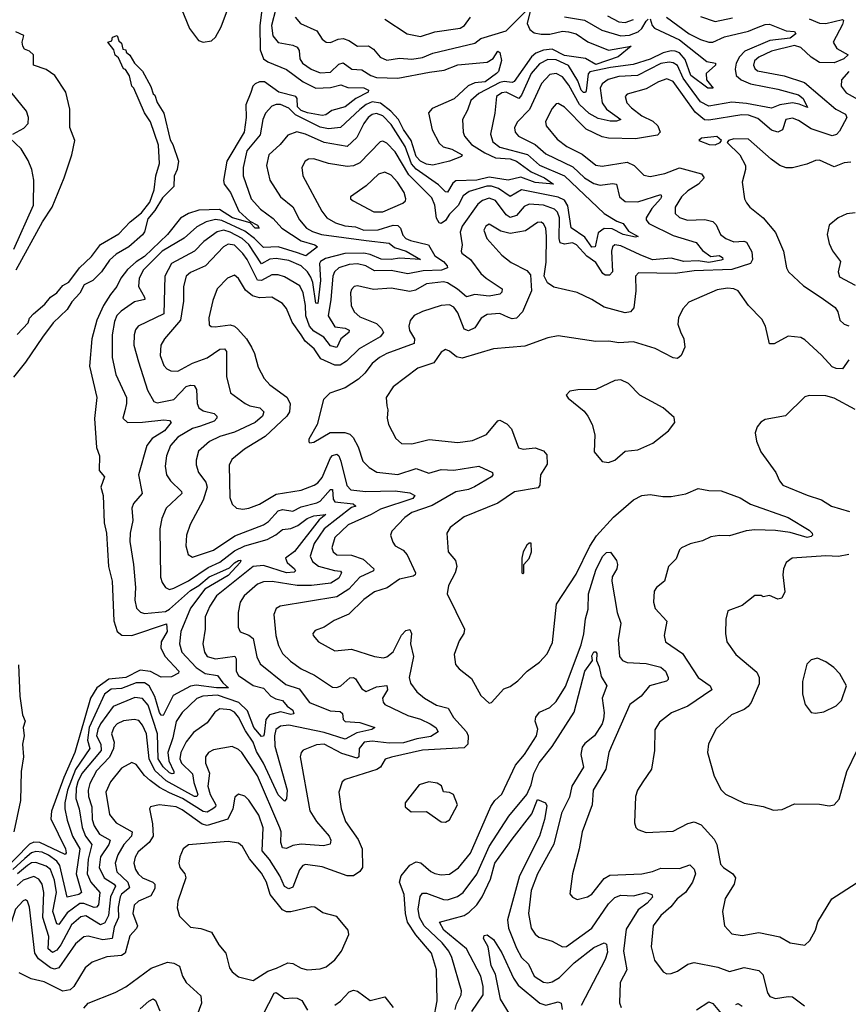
# Model space of a CAD drawing. Extents: x 1268547 to 1425625, y 515768 to 616754.
# Tile 358 of 507: x 1374208 to 1378173, y 567200 to 571912. Entities that reach past the tile are written whole.
import ezdxf

# ---------------------------------------------------------------- set-up
doc = ezdxf.new("R2010")
doc.units = 0

msp = doc.modelspace()

# ---------------------------------------------------------------- linework, layer by layer
at = {"layer": '0CON10XD'}
for points in [[(1374968.6, 571995), (1375021, 571871), (1375063.2, 571813.2), (1375085, 571805.4), (1375125, 571811.8), (1375145, 571828.5), (1375171.9, 571878.1), (1375236.6, 572055)], [(1375374.8, 572025), (1375357.3, 571885), (1375359, 571769), (1375375, 571724.8), (1375395, 571710.7), (1375483.9, 571673.9), (1375565, 571615.5), (1375625, 571584), (1375695, 571588), (1375745, 571601.3), (1375778.1, 571588.1), (1375855, 571586.2), (1375876.5, 571575), (1375875.5, 571565), (1375815.6, 571535), (1375765, 571495.8), (1375702.2, 571477.7), (1375672.4, 571457.6), (1375655.7, 571454.3), (1375585, 571466.2), (1375555, 571477.4), (1375537.2, 571495), (1375535.8, 571535), (1375529.4, 571545), (1375447.2, 571565), (1375379.5, 571615), (1375355, 571615.5), (1375334, 571606), (1375324, 571595), (1375313.5, 571563.5), (1375290, 571505), (1375291.2, 571445), (1375282.1, 571375), (1375198.6, 571235), (1375182.6, 571142.6), (1375186.2, 571125), (1375216.7, 571085), (1375256.7, 570996.7), (1375308.6, 570948.6), (1375345, 570928.8), (1375353.8, 570915), (1375335, 570914.8), (1375310, 570940), (1375226.8, 570965), (1375163.3, 571003.3), (1375065, 571001), (1375015, 570985.7), (1374977.5, 570962.5), (1374915.6, 570885), (1374805, 570779.7), (1374765, 570753.8), (1374723.8, 570716.2), (1374692.1, 570675), (1374672.8, 570635), (1374642.3, 570597.7), (1374608.8, 570545), (1374577.1, 570475), (1374553.7, 570385), (1374542.2, 570255), (1374577.1, 570105), (1374566.1, 570003.9), (1374574.6, 569865), (1374589.1, 569825), (1374587.5, 569755), (1374614.2, 569725), (1374596.5, 569675), (1374607.7, 569635), (1374611.6, 569505), (1374623.2, 569455), (1374632.7, 569295), (1374650, 569225), (1374658.6, 569035), (1374674.7, 568985), (1374696.4, 568966.4), (1374745, 568965.2), (1374910.8, 569020.8), (1374914.1, 568985), (1374884.3, 568935), (1374883.8, 568905), (1374904.2, 568864.2), (1374968.8, 568795), (1374967.5, 568785), (1374935, 568767.1), (1374885, 568766.1), (1374833.6, 568793.6), (1374785, 568799.7), (1374715, 568764.5), (1374635, 568756.6), (1374577.1, 568715), (1374546.3, 568665), (1374472.2, 568405), (1374418.8, 568285), (1374359.5, 568125), (1374357.5, 568087.5), (1374427.6, 567945), (1374430.3, 567925), (1374425, 567916.5), (1374305, 567974.5), (1374275, 567975.9), (1374255, 567966.3), (1374120.6, 567829.4)], [(1375433.7, 571965), (1375412.7, 571885), (1375419, 571835), (1375445, 571803.2), (1375515, 571790.2), (1375535, 571781.1), (1375545.3, 571765), (1375548.6, 571725), (1375561.8, 571705), (1375602.1, 571675), (1375645, 571658.3), (1375695, 571661.1), (1375735, 571699.7), (1375755, 571706.5), (1375796.4, 571676.4), (1375845, 571672.9), (1375887.9, 571645), (1375915, 571636.2), (1376017.2, 571632.8), (1376169.2, 571660.8), (1376239, 571671), (1376305, 571695.8), (1376445, 571708.5), (1376474, 571726), (1376495, 571761.1), (1376505.4, 571755.4), (1376513.2, 571716.8), (1376499.5, 571665), (1376489.1, 571655), (1376435, 571615.7), (1376385, 571610.2), (1376353.7, 571596.3), (1376286, 571534), (1376182.2, 571487.8), (1376163.7, 571466.3), (1376181.4, 571385), (1376215, 571321.5), (1376234.4, 571304.4), (1376275, 571293.2), (1376325.8, 571265), (1376321.7, 571258.3), (1376265, 571235.5), (1376185, 571215.9), (1376155, 571220.8), (1376125, 571235.2), (1376105, 571257.5), (1376081.5, 571335), (1376045, 571386.8), (1376020.7, 571435), (1375983.5, 571475), (1375935, 571513.7), (1375895, 571518.6), (1375865, 571506), (1375835, 571483.1), (1375743.4, 571396.6), (1375685, 571390.8), (1375645, 571398.9), (1375575, 571433), (1375527.7, 571457.7), (1375495, 571489.4), (1375455, 571506.8), (1375435, 571506.9), (1375415, 571498.5), (1375384.5, 571465), (1375370.7, 571435), (1375359.2, 571360.8), (1375294.1, 571285), (1375276.6, 571205), (1375277.5, 571165), (1375315.3, 571055), (1375360.7, 571005), (1375421.4, 570961.4), (1375461.9, 570915), (1375555, 570854), (1375620, 570835), (1375632.2, 570825), (1375577.1, 570782.9), (1375537.5, 570797.5), (1375445, 570825.8), (1375375, 570821.7), (1375332.1, 570865), (1375285, 570900.1), (1375175, 570951.3), (1375145, 570955.9), (1375100.4, 570945), (1375055, 570921), (1374995, 570866.5), (1374889.2, 570805), (1374799.5, 570715), (1374778.9, 570675), (1374775.9, 570635), (1374805.3, 570585), (1374806.5, 570573.5), (1374757.7, 570562.3), (1374692.8, 570517.2), (1374672.8, 570497.2), (1374661.4, 570468.6), (1374650.2, 570405), (1374650.9, 570295), (1374668.1, 570215), (1374719.1, 570105), (1374719.4, 570075), (1374710.3, 570040.3), (1374702, 570005), (1374724.5, 569984.5), (1374795.8, 569985.8), (1374897.3, 569997.3), (1374924.4, 569994.4), (1374932.5, 569985), (1374900.6, 569945), (1374842, 569908), (1374816.2, 569875), (1374776, 569735), (1374794.6, 569645.4), (1374752.9, 569597.1), (1374744.5, 569575), (1374749.2, 569515), (1374735.9, 569455), (1374734.1, 569415), (1374753.2, 569305), (1374761.2, 569195), (1374758.5, 569135), (1374766.3, 569096.3), (1374786.2, 569076.2), (1374805, 569070), (1374905, 569079.5), (1374925, 569090.6), (1375025, 569179.9), (1375065.4, 569204.6), (1375115, 569246), (1375151.3, 569261.3), (1375211, 569289), (1375235, 569313.6), (1375255, 569324.5), (1375265.6, 569325.6), (1375262.9, 569315), (1375205, 569252.8), (1375093.7, 569186.3), (1375025, 569095.6), (1374978.7, 568985), (1374972.1, 568925), (1374984.2, 568885), (1375051.6, 568811.6), (1375095, 568782.8), (1375155, 568773.3), (1375179.4, 568739.4), (1375206.9, 568715), (1375148.8, 568715), (1375052.6, 568727.4), (1375025, 568723.4), (1374942, 568678), (1374895, 568583.1), (1374885, 568584), (1374877, 568597), (1374853.7, 568673.7), (1374827.6, 568725), (1374805, 568738.9), (1374765, 568738.4), (1374695, 568711.9), (1374645, 568708.4), (1374613.4, 568685), (1374540.9, 568525), (1374532.7, 568465), (1374543.3, 568425), (1374475, 568324.1), (1374436.8, 568225), (1374424.4, 568165), (1374424.5, 568135), (1374435, 568081.9), (1374460.3, 568005), (1374495.7, 567945), (1374478.4, 567825), (1374504, 567735), (1374490.4, 567725), (1374435, 567712.7), (1374400.7, 567865), (1374385.8, 567885), (1374345, 567913.5), (1374315, 567927.6), (1374285, 567932.2), (1374264.1, 567925.9), (1374232.5, 567897.5), (1374175, 567844.9)], [(1376655, 571972.5), (1376635.7, 571895), (1376648.6, 571865), (1376669.9, 571849.9), (1376702.9, 571842.9), (1376745, 571843.1), (1376805, 571857.7), (1376834.4, 571855), (1376871.1, 571845), (1376926.9, 571806.9), (1377025, 571767.1), (1377133.3, 571785), (1377071.4, 571735), (1376965, 571698.5), (1376915, 571726.7), (1376815, 571741.5), (1376755, 571770.7), (1376715, 571765.9), (1376678.2, 571751.8), (1376657.5, 571735), (1376573.1, 571616.9), (1376565, 571612.7), (1376526.1, 571616.1), (1376505, 571611.2), (1376405, 571559.8), (1376366.3, 571525), (1376351, 571479), (1376326.9, 571435), (1376329.1, 571375), (1376336.1, 571355), (1376369.7, 571315), (1376433.3, 571275), (1376485, 571250.9), (1376555, 571246.1), (1376585, 571235.8), (1376655, 571183.7), (1376718.9, 571155), (1376762, 571125), (1376675, 571133.9), (1376605, 571159.6), (1376545, 571144.8), (1376455, 571158.9), (1376395, 571144.7), (1376295, 571141.2), (1376279.9, 571130.1), (1376255, 571087.7), (1376245, 571088.2), (1376212.6, 571122.6), (1376105, 571197.9), (1376082.4, 571222.4), (1376052.5, 571305), (1375985, 571410.2), (1375945, 571452.6), (1375915, 571463.4), (1375895, 571459.4), (1375875, 571444.1), (1375853.8, 571415), (1375821, 571349), (1375775, 571305.8), (1375665, 571324.1), (1375575, 571365.2), (1375533.7, 571376.3), (1375490.2, 571359.8), (1375454.6, 571315), (1375399.6, 571265), (1375389.3, 571215), (1375404.6, 571145), (1375455.4, 571065), (1375515, 571016.9), (1375547.3, 570955), (1375580.4, 570915), (1375608.3, 570898.3), (1375651.4, 570885), (1375865.5, 570855.5), (1375975, 570843), (1376001.8, 570821.8), (1376056.9, 570805), (1376125.7, 570765), (1376025, 570771.2), (1375985, 570764.3), (1375936.7, 570766.7), (1375885, 570788.9), (1375855, 570794.5), (1375763.1, 570793.1), (1375671.1, 570768.9), (1375647.3, 570755), (1375642, 570745), (1375647.1, 570665), (1375635, 570554), (1375625, 570556.2), (1375610.6, 570655), (1375601, 570681), (1375585, 570706.1), (1375555, 570733.8), (1375495, 570760.3), (1375435, 570769.4), (1375405, 570765.8), (1375365, 570744.8), (1375305, 570836.7), (1375272.8, 570865), (1375215.6, 570895.6)], [(1375526.4, 571925), (1375551.1, 571895), (1375629.6, 571859.6), (1375655, 571819.2), (1375675, 571804.2), (1375695, 571802.9), (1375731.2, 571818.8), (1375755, 571821.9), (1375783.2, 571813.2), (1375825, 571786.2), (1375877.2, 571787.2), (1375901.3, 571771.3), (1375932.5, 571732.5), (1375965, 571718.8), (1376025, 571727.8), (1376085, 571724.3), (1376135, 571731.3), (1376185, 571752), (1376385, 571799.6), (1376415, 571822.4), (1376535, 571858.5), (1376645, 571970)], [(1377303.2, 571925), (1377411.8, 571845), (1377465, 571817.6), (1377505, 571804.8), (1377525, 571804.8), (1377579.6, 571830.4), (1377695, 571858.1), (1377733.7, 571873.7), (1377775, 571889.9), (1377795, 571890.9), (1377875, 571859.8), (1377915.8, 571855.8), (1377921.8, 571845), (1377895, 571824.4), (1377797.8, 571812.2), (1377678.1, 571761.9), (1377652.1, 571735), (1377636.6, 571705), (1377631.1, 571675), (1377636.2, 571645), (1377659.7, 571625), (1377705, 571604.8), (1377835, 571580.4), (1377935, 571552.2), (1377956.4, 571535), (1377978, 571492), (1377938.3, 571508.3), (1377905, 571513.8), (1377845.1, 571504.9), (1377805, 571489.3), (1377685, 571512.2), (1377615, 571517.6), (1377505, 571498.9), (1377465, 571519), (1377407.3, 571597.3), (1377382.1, 571632.1), (1377355, 571693.9), (1377335, 571706.6), (1377315, 571710), (1377275, 571702.5), (1377163.8, 571646.2), (1377075, 571640), (1377023.3, 571626.7), (1376995.3, 571605), (1376985.7, 571585), (1376994.4, 571515), (1377016.2, 571485), (1377084.4, 571435), (1377063.7, 571426.4), (1377032.5, 571427.5), (1376975, 571439.3), (1376932.8, 571462.8), (1376886.8, 571506.8), (1376835, 571599.2), (1376805, 571639.2), (1376775, 571655.6), (1376745, 571649.8), (1376705, 571607.5), (1376647.5, 571482.5), (1376588, 571422), (1376576, 571395), (1376578.2, 571375), (1376594.5, 571355), (1376675, 571314.8), (1376725, 571270.9), (1376855, 571208.7), (1376911.1, 571155), (1376955, 571128.1), (1376985, 571120.6), (1377045, 571129), (1377063.1, 571125), (1377078.5, 571065), (1377105, 571042.8), (1377165, 571040.7), (1377275.9, 571075.9), (1377279.2, 571065), (1377273.3, 571055), (1377231.8, 571008.1), (1377205.4, 570965), (1377205.4, 570955), (1377217.7, 570937.7), (1377335, 570879.8), (1377445, 570846.1), (1377475, 570807.5), (1377515, 570779.7), (1377555, 570783.2), (1377570.8, 570775), (1377572.7, 570765), (1377565, 570761.1), (1377505, 570750), (1377455, 570758.1), (1377385, 570756), (1377325, 570771.6), (1377235, 570763.5), (1377176.7, 570786.7), (1377085, 570829.6), (1377055, 570834.6), (1377044.8, 570825.2), (1377039.8, 570805), (1377044, 570706), (1377029.6, 570690.4), (1377009.4, 570689.4), (1376997.9, 570697.9), (1376965, 570750.4), (1376921, 570781), (1376872.4, 570835), (1376853.3, 570845), (1376815, 570837.8), (1376794.3, 570844.3), (1376788.9, 570865), (1376791.4, 570965), (1376780.9, 570990.9), (1376766.1, 571006.1), (1376715, 571024.8), (1376645, 571029.6), (1376621.8, 571018.2), (1376584.8, 570975.2), (1376555, 570965.6), (1376535, 570978.1), (1376485, 571047), (1376455, 571057.7), (1376422.5, 571047.5), (1376400.7, 571029.3), (1376324.8, 570925), (1376314.8, 570895), (1376325.5, 570834.5), (1376320, 570805), (1376323.8, 570795), (1376365, 570764.4), (1376415, 570697.8), (1376440.5, 570675), (1376516.8, 570625), (1376515, 570608), (1376505, 570599.6), (1376455, 570589.5), (1376385, 570597.8), (1376345, 570586.2), (1376302.6, 570622.6), (1376255, 570652.6), (1376235, 570657.9), (1376155, 570648.6), (1376101.2, 570618.8), (1376075, 570611.9), (1375985, 570628.2), (1375901.5, 570621.5), (1375825, 570638.9), (1375808, 570635), (1375795, 570620.8), (1375790.4, 570605), (1375794.6, 570545), (1375807.5, 570515), (1375835, 570490), (1375915, 570458.3), (1375938.8, 570435), (1375948.9, 570415), (1375932.3, 570395), (1375832.3, 570337.7), (1375771.3, 570278.7), (1375741.1, 570258.9), (1375715, 570259.3), (1375649.5, 570289.5), (1375617.6, 570337.6), (1375573.7, 570373.7), (1375554.5, 570404.5), (1375512.4, 570465), (1375485, 570530.6), (1375465, 570554.5), (1375415, 570584.6), (1375355, 570580.9), (1375321.2, 570591.2), (1375288.6, 570618.6), (1375255, 570673.3), (1375235, 570690), (1375202.9, 570675), (1375152.5, 570625), (1375131.8, 570568.2), (1375112.2, 570485), (1375115, 570452.5), (1375124.3, 570444.3), (1375143.3, 570443.3), (1375215, 570452), (1375235, 570446), (1375251.9, 570431.9), (1375293.8, 570385), (1375316.9, 570345), (1375331.5, 570315), (1375348.8, 570248.8), (1375377.5, 570195), (1375404.4, 570165), (1375485.3, 570105.3), (1375502.5, 570075), (1375498.7, 570035), (1375485.6, 570014.4), (1375382.8, 569917.2), (1375282.9, 569857.1), (1375223, 569807), (1375209.8, 569780.2), (1375212.9, 569625), (1375223.9, 569593.9), (1375244.6, 569574.6), (1375275, 569570.4), (1375305, 569575.4), (1375355, 569593.3), (1375435, 569641.1), (1375555, 569660.8), (1375616.7, 569685), (1375635, 569696.1), (1375655, 569720.8), (1375695, 569815.3), (1375705, 569827.5), (1375725, 569833.6), (1375735, 569824.5), (1375745, 569799.5), (1375773.4, 569683.4), (1375792.7, 569662.7), (1375864.1, 569654.1), (1376005, 569657.2), (1376075, 569647.3), (1376098.7, 569635), (1376088.5, 569621.5), (1375935, 569570.3), (1375889.4, 569545), (1375779.3, 569495), (1375716, 569435), (1375702, 569385), (1375708.2, 569365), (1375725, 569351.3), (1375795, 569349.4), (1375850.8, 569330.8), (1375903.1, 569285), (1375900, 569275), (1375835.2, 569244.8), (1375783.1, 569186.9), (1375725, 569150.7), (1375453.9, 569106.1), (1375435, 569094), (1375424.6, 569065.4), (1375433.5, 568965), (1375446.8, 568916.8), (1375465, 568878.9), (1375503.2, 568843.2), (1375555, 568805.3), (1375618.1, 568775), (1375705, 568718.8), (1375725, 568716.4), (1375745, 568723.8), (1375787.6, 568762.4), (1375805, 568764.1), (1375815, 568757.5), (1375845, 568710), (1375865, 568697.3), (1375915, 568719), (1375965, 568726.4), (1375967, 568705), (1375944.2, 568665), (1375946.8, 568646.8), (1375955.5, 568635), (1376065, 568582.6), (1376125, 568565.2), (1376172.6, 568542.6), (1376198.8, 568525), (1376209.6, 568505), (1376175, 568482.6), (1376108.8, 568471.2), (1376045, 568451.5), (1375975, 568449.5), (1375895, 568459.4), (1375855.6, 568455), (1375832.1, 568425), (1375830, 568385), (1375822.1, 568377.9), (1375749.8, 568399.8), (1375665, 568444.8), (1375627.8, 568442.2), (1375563.8, 568416.2), (1375554.2, 568405), (1375550.5, 568385), (1375596.8, 568126.8), (1375628.7, 568075), (1375688, 568005), (1375696.8, 567985), (1375693.6, 567966.4), (1375661.1, 567958.9), (1375555, 567967.3), (1375515, 567960.2), (1375485, 567945.9), (1375465, 567949.4), (1375457.2, 567975), (1375458.6, 568025), (1375453.1, 568045), (1375345, 568293.1), (1375271.3, 568405), (1375255, 568420.4), (1375225, 568434.5), (1375135, 568417.5), (1375111.9, 568405), (1375096.4, 568385), (1375096.8, 568355), (1375116.2, 568306.2), (1375108.4, 568245), (1375118.7, 568205), (1375146.3, 568155), (1375144.7, 568145), (1375132.6, 568135), (1375105, 568120.2), (1375085, 568123.7), (1374987.6, 568185), (1374925, 568212.9), (1374877.5, 568237.5), (1374832, 568272), (1374805.7, 568295), (1374765, 568347.9), (1374745, 568357.7), (1374695, 568330.4), (1374641.6, 568265), (1374620.3, 568215), (1374638, 568108), (1374669.5, 568069.5), (1374746.1, 568025), (1374742.5, 568005), (1374706.7, 567965), (1374677.1, 567915), (1374664.4, 567875), (1374672.2, 567835), (1374725.5, 567785), (1374732.9, 567757.1), (1374695, 567727.7), (1374688, 567715), (1374679.5, 567665), (1374681, 567615), (1374660, 567570), (1374650.3, 567515), (1374605, 567509), (1374535, 567525.8), (1374515, 567522.9), (1374475, 567489.7), (1374395, 567374.7), (1374375, 567368.5), (1374354.6, 567374.6)], [(1377225, 571916.4), (1377234.2, 571885), (1377245, 571871.5), (1377365, 571815.4), (1377495, 571712.5), (1377536.7, 571705), (1377538, 571695), (1377492.9, 571655), (1377494.6, 571624.6), (1377526, 571585), (1377501.2, 571585), (1377418.6, 571645), (1377392.6, 571722.6), (1377365, 571753.4), (1377345, 571762.1), (1377325, 571763.3), (1377286.6, 571753.4), (1377225, 571723), (1377142.7, 571697.3), (1377035, 571684.1), (1376936.6, 571663.4), (1376927.4, 571652.6), (1376918.1, 571571.9), (1376915, 571564.7), (1376906.2, 571563.8), (1376895, 571574.8), (1376879.2, 571619.2), (1376834, 571694), (1376775, 571720.6), (1376735, 571721.6), (1376695, 571701), (1376654.8, 571655), (1376609.1, 571550.9), (1376595.9, 571535), (1376535, 571565.2), (1376515, 571563.1), (1376488.6, 571545), (1376481.4, 571465), (1376461.2, 571365), (1376471.7, 571328.3), (1376505, 571302.8), (1376637, 571267), (1376695, 571217), (1376815.3, 571165.3), (1377004.8, 570984.8), (1377065, 570947.9), (1377095, 570937.8), (1377121.1, 570901.1), (1377166.5, 570875), (1377155, 570871.1), (1377095, 570884.5), (1377042.1, 570912.1), (1377005, 570913.3), (1376975, 570892.7), (1376962.2, 570825), (1376945, 570824.4), (1376912, 570872), (1376847.1, 570917.1), (1376831.1, 571021.1), (1376815, 571048.6), (1376785, 571063.3), (1376608.3, 571098.3), (1376555, 571066.2), (1376498.6, 571105), (1376465, 571116.1), (1376442.5, 571115), (1376359.1, 571090.9), (1376329.9, 571070.1), (1376306.6, 571023.4), (1376265, 570981.6), (1376245, 570951.5), (1376225, 570937.5), (1376215, 570940), (1376202.5, 570962.5), (1376193.8, 571025), (1376179.4, 571059.4), (1376070.6, 571170.6), (1376005, 571280), (1375965, 571321.2), (1375945, 571331.5), (1375932.7, 571327.3), (1375835, 571227.3), (1375805, 571212.6), (1375775, 571209.2), (1375685, 571223.5), (1375615, 571246.9), (1375590, 571245), (1375574.3, 571235), (1375557.8, 571205), (1375562.1, 571165), (1375653.5, 570996.5), (1375676.9, 570965), (1375719.6, 570939.6), (1375763.3, 570926.7), (1375815, 570921.2), (1375855, 570905.2), (1375923.1, 570906.9), (1375995, 570929.8), (1376018, 570928), (1376030.2, 570915), (1376041, 570881), (1376055, 570865.8), (1376078.1, 570855), (1376163.8, 570835), (1376195, 570782.5), (1376235.2, 570755), (1376253.3, 570735), (1376255.3, 570724.7), (1376226.7, 570713.3), (1376138.8, 570711.2), (1376065, 570696.7), (1375985, 570712.6), (1375905, 570710), (1375864.5, 570735), (1375825, 570744.8), (1375785, 570740.5), (1375735, 570724.8), (1375714.3, 570705.7), (1375705.6, 570685), (1375697.4, 570572.6), (1375684.4, 570495), (1375715, 570443), (1375765, 570435.6), (1375784.2, 570425.8), (1375783.1, 570415), (1375745.2, 570385), (1375725.9, 570344.1), (1375695, 570352.4), (1375662.9, 570392.9), (1375615, 570421.2), (1375594.6, 570445), (1375576.3, 570495), (1375576, 570545), (1375564.5, 570604.5), (1375548.3, 570638.3), (1375475, 570682.1), (1375445, 570692), (1375415, 570691.6), (1375365, 570664.8), (1375345, 570666.1), (1375296.4, 570765), (1375275, 570793.8), (1375235, 570832.6), (1375205, 570838.7), (1375183.5, 570825), (1375096.2, 570733.9), (1375025, 570702.9), (1375004.1, 570685), (1374991.1, 570635), (1374991.6, 570565), (1374977.1, 570475), (1374900, 570385), (1374883.5, 570355), (1374880, 570305), (1374897.5, 570257.5), (1374911.6, 570241.6), (1374931.7, 570231.7), (1374965, 570230), (1375035, 570269.4), (1375105, 570293.8), (1375165, 570335.7), (1375187.4, 570337.4), (1375198.2, 570325), (1375197.9, 570205), (1375217.2, 570127.2), (1375286, 570076), (1375309.2, 570065), (1375357.5, 570055), (1375375.8, 570035), (1375369.5, 570015), (1375334.9, 569985.1), (1375235, 569938.3), (1375165, 569917.8), (1375115.6, 569894.4), (1375063.2, 569846.8), (1375052.1, 569805), (1375052.6, 569782.6), (1375063.8, 569745), (1375098.5, 569698.5), (1375104.8, 569675), (1375085, 569612.9), (1375023, 569497), (1375006.2, 569445), (1375002.3, 569395), (1375013.3, 569353.3), (1375035, 569340.6), (1375135, 569373.7), (1375237.8, 569442.2), (1375375, 569494.8), (1375398.5, 569511.5), (1375445, 569562.2), (1375465, 569568.3), (1375515, 569560.2), (1375555, 569581.6), (1375630.4, 569599.6), (1375645, 569607.7), (1375695, 569663.9), (1375704.4, 569664.4), (1375708.4, 569618.4), (1375716.1, 569605), (1375803.3, 569595), (1375816.2, 569585), (1375795, 569578.4), (1375665.2, 569475), (1375616.2, 569405), (1375598.3, 569345), (1375608.9, 569318.9), (1375637.4, 569297.4), (1375714.3, 569275.7), (1375743.6, 569273.6), (1375748, 569265), (1375735, 569240), (1375696.1, 569215), (1375604.6, 569204.6)], [(1375955.5, 571915.5), (1376061.2, 571845), (1376125, 571831.5), (1376195, 571854.7), (1376315, 571872.4), (1376336.2, 571885), (1376365.2, 571924.8)], [(1376815, 571925.9), (1376910.9, 571910.9), (1376993.1, 571863.1), (1377085, 571835.2), (1377125, 571839.2), (1377167.9, 571855), (1377185, 571870), (1377205, 571904.8), (1377215, 571915.2)], [(1377020.9, 571930.9), (1377075, 571902.9), (1377105, 571899.8), (1377145, 571912.7)], [(1377985, 571917), (1378035, 571895.2), (1378065, 571893.5), (1378145, 571912.9), (1378148.9, 571908.9), (1378145, 571889.4), (1378100.8, 571805), (1378118.5, 571775), (1378172, 571745), (1378151.1, 571725), (1378105, 571705.3), (1378035, 571708.3), (1377995, 571733.2), (1377945, 571779.7), (1377915, 571788.5), (1377805, 571761.4), (1377745, 571733), (1377724.2, 571715), (1377718.4, 571695), (1377725, 571679.5), (1377738.4, 571668.4), (1377865, 571643.2), (1377962.4, 571612.4), (1378113.4, 571485), (1378159.9, 571459.9), (1378165.2, 571445), (1378130.7, 571379.3), (1378116.3, 571363.7), (1378095, 571357), (1377995, 571390.3), (1377935, 571430.5), (1377905, 571441.9), (1377874.5, 571435), (1377857.7, 571385), (1377835, 571374.2), (1377805, 571384.3), (1377739.1, 571439.1), (1377695, 571455.2), (1377663.6, 571456.4), (1377505, 571431.5), (1377485, 571433.4), (1377439.8, 571469.8), (1377335, 571617.3), (1377305, 571628.9), (1377265, 571615.3)], [(1377465, 571928.2), (1377535, 571903.9), (1377619.3, 571920.7)], [(1374195, 570405.6), (1374248.4, 570461.6), (1374255, 570484), (1374273.8, 570505), (1374328.4, 570551.6), (1374355, 570584.2), (1374385, 570605.6), (1374415, 570640.6), (1374442.9, 570657.1), (1374494.6, 570725), (1374551.6, 570778.4), (1374595, 570836.4), (1374682.5, 570887.5), (1374737.1, 570945), (1374791.1, 570988.9), (1374830.3, 571039.7), (1374851.7, 571098.3), (1374859.5, 571165), (1374877.1, 571225), (1374871.5, 571311.5), (1374833.6, 571423.6), (1374805, 571466.7), (1374754.4, 571584.4), (1374744.4, 571595), (1374733.8, 571643.8), (1374713.9, 571673.9), (1374705, 571677.5), (1374680, 571730), (1374665, 571742.5), (1374658.3, 571768.3), (1374630, 571805), (1374648.3, 571811.7), (1374651.7, 571828.3), (1374675, 571837.5), (1374681.7, 571811.7), (1374695, 571800), (1374701.7, 571771.7), (1374715, 571767.5), (1374717, 571757), (1374735, 571742.5), (1374756.7, 571705), (1374795, 571666.2), (1374835, 571592.5), (1374847, 571557), (1374855, 571551.2), (1374866.4, 571516.4), (1374897.8, 571465), (1374927.4, 571337.4), (1374940.6, 571315), (1374968.1, 571235), (1374961.9, 571195), (1374947, 571163), (1374945, 571113.8), (1374890.5, 571059.5), (1374855, 570998.8), (1374820.4, 570959.6), (1374805, 570896.7), (1374795, 570882.2), (1374730, 570825), (1374669.6, 570790.4), (1374637.7, 570762.3), (1374598.5, 570705), (1374558.5, 570665), (1374517.1, 570642.9), (1374495, 570602.9), (1374457.7, 570562.3), (1374435, 570525.7), (1374368.8, 570461.2), (1374316.6, 570393.4), (1374235, 570273.1), (1374178, 570202)], [(1374191.2, 570715), (1374316.9, 570945), (1374362.5, 571015), (1374420.8, 571155), (1374456.7, 571265), (1374471.2, 571335), (1374447, 571397), (1374448, 571485), (1374428, 571565), (1374375.9, 571645.9), (1374333.9, 571673.9), (1374273.8, 571695), (1374273.6, 571743.6), (1374255, 571762.5), (1374230.7, 571770.7), (1374222.5, 571785), (1374220, 571805), (1374227, 571837), (1374190, 571855)], [(1378175.9, 571665), (1378139.6, 571625), (1378138.2, 571595), (1378162.5, 571562.5), (1378235, 571523.1)], [(1377265, 571615.3), (1377205, 571580.8), (1377115, 571556.4), (1377104.4, 571545), (1377113.5, 571515), (1377135, 571490), (1377185, 571452.4), (1377237.5, 571427.5), (1377261.7, 571405), (1377272.4, 571375), (1377260, 571360), (1377155, 571341.6), (1377025, 571345.3), (1376995, 571351.4), (1376918, 571388), (1376815, 571493.8), (1376785, 571512.2), (1376775, 571510.6), (1376755, 571488.1), (1376723.8, 571425), (1376726.2, 571405), (1376780.1, 571340.1), (1376825.6, 571305), (1376899.7, 571269.7), (1376965, 571215.9), (1376995, 571211.4), (1377115, 571231.2), (1377147.5, 571215), (1377195, 571168.1), (1377225, 571161.8), (1377295, 571175.9), (1377365, 571203.2), (1377470.8, 571175), (1377482.5, 571155), (1377456.1, 571125), (1377405, 571093.2), (1377374.7, 571065), (1377344.2, 571015), (1377344.6, 570985), (1377365, 570966.2), (1377402.9, 570952.9), (1377486.8, 570956.8), (1377525, 570947.3), (1377540.6, 570930.6), (1377561.1, 570885), (1377587.1, 570865), (1377625, 570849.7), (1377672.5, 570852.5), (1377685, 570847.5), (1377711, 570801), (1377714.8, 570765), (1377704.8, 570745.2), (1377615, 570716.9), (1377435, 570710.7), (1377345, 570697.1), (1377168.8, 570701.2), (1377154.5, 570684.5), (1377155.4, 570615), (1377146, 570534), (1377130.6, 570515), (1377105, 570510), (1377005, 570536.7), (1376945, 570573.8), (1376875, 570606.4), (1376763, 570633), (1376732.7, 570652.7), (1376717.1, 570685), (1376727.2, 570752.8), (1376729, 570875), (1376726.1, 570915), (1376715, 570936.2), (1376702.7, 570942.7), (1376685, 570941.8), (1376628.1, 570901.9), (1376555, 570889.8), (1376510.1, 570900.1), (1376455, 570934.5), (1376438.1, 570925), (1376428.8, 570905), (1376443.8, 570865), (1376515, 570785.4), (1376560.3, 570750.3), (1376635, 570712.2), (1376651.7, 570691.7), (1376656.5, 570615), (1376613.3, 570515), (1376585, 570483.5), (1376565, 570480.9), (1376546.9, 570486.9), (1376505, 570506.4), (1376445, 570501.6), (1376415.2, 570484.8), (1376385, 570438.5), (1376355, 570423.1), (1376335, 570431.9), (1376305, 570509.6), (1376285, 570536), (1376265, 570548), (1376224, 570545), (1376135, 570515.9), (1376095, 570496.2), (1376076.5, 570473.5), (1376070, 570445), (1376073.8, 570425), (1376096.6, 570385), (1376095, 570362.9), (1375965.2, 570314.8), (1375928.9, 570295), (1375895, 570267.1), (1375859.5, 570220.5), (1375828.3, 570191.7), (1375765, 570150.5), (1375691.2, 570125), (1375661.1, 570095), (1375630.5, 569975), (1375591.2, 569905), (1375591.7, 569891.7), (1375596.7, 569886.7), (1375615, 569890), (1375693.3, 569936.7), (1375763.8, 569936.2), (1375788.1, 569928.1), (1375802.8, 569912.8), (1375827.7, 569867.7), (1375850.2, 569800.2), (1375879.4, 569769.4), (1375916.6, 569746.6), (1376016.5, 569736.5), (1376105, 569763.8), (1376165, 569742.5), (1376225, 569760.3), (1376285, 569756.3), (1376405, 569775.5), (1376470.4, 569745), (1376472.4, 569735), (1376465.9, 569725), (1376383.8, 569676.2), (1376355, 569664.2), (1376295, 569652.2), (1376181.8, 569588.2), (1376085, 569553.5), (1376050.3, 569529.7), (1375989.2, 569465), (1375981.9, 569445), (1375992.6, 569412.6), (1376005, 569394.4), (1376043.3, 569373.3), (1376061.2, 569351.2), (1376101.8, 569265), (1376100.6, 569255), (1376090.2, 569249.8), (1376025.8, 569235), (1375966.5, 569193.5), (1375905, 569174.6), (1375855, 569138.2), (1375782.4, 569067.6), (1375713, 569037), (1375665, 569005.5), (1375621.3, 568988.7), (1375610, 568975), (1375611.4, 568965), (1375638, 568935), (1375715, 568891.9), (1375795, 568899.6), (1375905, 568864.5), (1375949.1, 568859.1), (1375965, 568862.7), (1375995, 568887.7), (1376035, 568967.5), (1376055, 568989.2), (1376075, 568994.3), (1376083.1, 568975), (1376078, 568925), (1376092.6, 568865), (1376071.3, 568765), (1376077.4, 568737.4), (1376108.5, 568695), (1376144.4, 568665), (1376201.6, 568631.6), (1376257.6, 568617.6), (1376282.8, 568572.8), (1376315, 568538), (1376345.4, 568505), (1376353.1, 568485), (1376352.9, 568445), (1376335, 568428.1), (1376135, 568416), (1375986.4, 568383.6), (1375957.2, 568372.8), (1375934.1, 568335.9), (1375916.2, 568323.8), (1375765, 568276.5), (1375750.8, 568265), (1375734.5, 568215), (1375745.5, 568135), (1375766.2, 568075), (1375828.2, 567988.2), (1375846.8, 567945), (1375848.2, 567855), (1375834.8, 567835.2), (1375805, 567815.3), (1375775, 567815.8), (1375655, 567858.1), (1375575, 567870), (1375563.3, 567865), (1375546.7, 567843.3), (1375515, 567761.3), (1375495, 567752.6), (1375475, 567764.7), (1375452.1, 567815), (1375403.8, 567893.8), (1375367.6, 567935), (1375372.2, 568045), (1375352.8, 568105), (1375305, 568176.9), (1375285, 568195.7), (1375255, 568206), (1375237.8, 568192.2), (1375227.3, 568135), (1375204.5, 568085.5), (1375105, 568055.7), (1375081.7, 568061.7), (1374985, 568131.7), (1374956.7, 568145), (1374875.4, 568154.6), (1374833.8, 568145), (1374828.8, 568135), (1374844.1, 568064.1), (1374845.8, 568005), (1374827.2, 567975), (1374775, 567929.6), (1374760.6, 567905), (1374754.1, 567875), (1374761.6, 567845), (1374775.3, 567825), (1374796.2, 567806.2), (1374845.5, 567785), (1374854.7, 567774.7), (1374854.7, 567755), (1374835, 567719.6), (1374775.6, 567694.4), (1374755, 567674.4), (1374749, 567635), (1374770.9, 567575), (1374766.9, 567563.1), (1374735, 567528.6), (1374711.8, 567445), (1374695, 567433.1), (1374625, 567427.4), (1374555, 567402.5), (1374521.8, 567375), (1374466.7, 567285), (1374450, 567270), (1374415, 567262.7), (1374325, 567307.5), (1374262.2, 567322.2), (1374205, 567350.4)], [(1374175.7, 571365), (1374227.1, 571392.9), (1374248.2, 571415), (1374250, 571445), (1374240, 571475), (1374145, 571593.3)], [(1374179.3, 570815), (1374274, 571025), (1374276.1, 571145), (1374265.5, 571195.5), (1374248.6, 571238.6), (1374214.3, 571294.3), (1374160.8, 571345)], [(1377535, 571313.3), (1377560, 571325), (1377566.7, 571335), (1377543.3, 571353.3), (1377470, 571345), (1377457.5, 571335), (1377507.5, 571315), (1377535, 571313.3)], [(1378185, 571231), (1378152.7, 571227.3), (1378105, 571208.8), (1378035, 571240), (1378015, 571238.6), (1377975, 571221.5), (1377905, 571203.5), (1377875, 571203.5), (1377845, 571214.5), (1377804.2, 571244.2), (1377695, 571341.4), (1377625, 571342.5), (1377600, 571335), (1377592.5, 571325), (1377654.2, 571265), (1377680, 571215), (1377681.4, 571195), (1377664.5, 571135), (1377675.4, 571055.4), (1377685, 571036), (1377700.8, 571015), (1377764.7, 570964.7), (1377825, 570894), (1377862.7, 570805), (1377876.9, 570725), (1377886.2, 570706.2), (1377958.8, 570638.8), (1378042.8, 570582.8), (1378110, 570535), (1378122.3, 570515), (1378132.3, 570475), (1378153.1, 570455), (1378175, 570447.3)], [(1375902.3, 570992.3), (1375945, 570992.4), (1376041.2, 571035), (1376053.8, 571045), (1376055.6, 571054.4), (1376046.9, 571085), (1376015.3, 571135), (1375985, 571168.9), (1375955, 571183.3), (1375925, 571172.7), (1375865, 571117.3), (1375790, 571065), (1375790, 571055), (1375803.3, 571045), (1375902.3, 570992.3)], [(1378205, 570988.8), (1378165, 570982.9), (1378123.8, 570965), (1378080.7, 570929.3), (1378071.9, 570885), (1378081.1, 570841.1), (1378096.8, 570806.8), (1378136, 570755), (1378123.8, 570705), (1378131.3, 570681.3), (1378205, 570641.2)], [(1375215.6, 570895.6), (1375185, 570905.6), (1375152.9, 570897.1), (1375089.3, 570850.7), (1375045, 570804.2), (1374934.7, 570745), (1374901.6, 570685), (1374898.2, 570505), (1374775, 570445.4), (1374762, 570428), (1374755.3, 570405), (1374753.3, 570355), (1374776, 570275), (1374819.7, 570139.7), (1374850.5, 570085), (1374865, 570079.6), (1374945, 570095.3), (1375005, 570156.3), (1375025, 570163.8), (1375042.1, 570162.1), (1375053.2, 570143.2), (1375057.4, 570075), (1375064.7, 570055), (1375085, 570040), (1375138.5, 570028.5), (1375151.3, 570015), (1375150.9, 570005), (1375138.6, 569991.4), (1375072.8, 569967.2), (1375035, 569955.8), (1374964.2, 569915), (1374929.7, 569875), (1374910.3, 569825), (1374904.7, 569775), (1374910.4, 569735), (1374928.9, 569705), (1374981.4, 569655), (1374984.4, 569645), (1374908.9, 569575), (1374888.7, 569525), (1374878.2, 569475), (1374882.3, 569245), (1374888.9, 569218.9), (1374905, 569194.4), (1374925, 569185.4), (1374945, 569192.2), (1375015, 569226.9), (1375110, 569290), (1375165, 569316.8), (1375235, 569369.9), (1375285, 569393.8), (1375392.5, 569425), (1375433.5, 569446.5), (1375465, 569471.9), (1375505, 569478), (1375538.8, 569491.2), (1375582.9, 569525), (1375615, 569538.4), (1375673.3, 569545), (1375641.5, 569518.5), (1375523, 569367), (1375480, 569335), (1375486.9, 569315), (1375523.1, 569285), (1375527.3, 569275), (1375521.9, 569268.1), (1375484, 569266), (1375375, 569300.5), (1375324.9, 569295.1), (1375149.6, 569155), (1375117.1, 569105), (1375095.4, 569055), (1375095.4, 568995.4), (1375084.1, 568925), (1375092.4, 568885), (1375104.6, 568865), (1375145, 568853.5), (1375237, 568867), (1375244.2, 568854.2), (1375244.3, 568795), (1375255, 568773.2), (1375325, 568726.1), (1375375, 568713.7), (1375408.8, 568675), (1375432.9, 568662.9), (1375466, 568655), (1375487.6, 568627.6), (1375515, 568607.5), (1375518.9, 568591.1), (1375505, 568587.7), (1375455, 568600.4), (1375402.9, 568585), (1375386.2, 568563.8), (1375377.5, 568492.5), (1375375, 568484.3), (1375365, 568481.5), (1375328.7, 568525), (1375298.2, 568605), (1375256.1, 568645), (1375155, 568679.7), (1375084.3, 568675.7), (1375056.1, 568663.9), (1374985, 568596.1), (1374956.5, 568553.5), (1374940.8, 568475), (1374917.4, 568405), (1374922.2, 568365), (1374944.7, 568315), (1374945.9, 568305), (1374937.2, 568302.8), (1374925, 568307.4), (1374895, 568336.8), (1374870.9, 568375), (1374867.4, 568495), (1374822.1, 568632.1), (1374795, 568663.9), (1374758.2, 568668.2), (1374655, 568626.2), (1374595, 568543), (1374581.1, 568515), (1374576, 568485), (1374596.9, 568445), (1374597.4, 568415), (1374505, 568304.4), (1374485.6, 568265), (1374478.7, 568235), (1374475.7, 568185), (1374492.4, 568135), (1374506.4, 568046.4), (1374523.5, 568005), (1374553.2, 567965), (1374535.4, 567895), (1374531.3, 567825), (1374548.3, 567785), (1374591.6, 567735), (1374585, 567676.2), (1374575.4, 567664.6), (1374565, 567663.6), (1374515, 567683.2), (1374495, 567683.4), (1374435, 567638.5), (1374395, 567582.7), (1374385, 567585.4), (1374365.8, 567645), (1374383.3, 567735), (1374375.1, 567795), (1374355.8, 567845), (1374335, 567861.6), (1374285, 567879.1), (1374265, 567876.7), (1374245, 567864.4), (1374197.8, 567825)], [(1378175.9, 570284.1), (1378145, 570241.2), (1378115, 570242.4), (1378095, 570251.6), (1378045, 570306.8), (1377965, 570380), (1377945, 570391.2), (1377885, 570398.2), (1377818.3, 570361.7), (1377795, 570361.9), (1377775.7, 570445.7), (1377759.5, 570479.5), (1377694.6, 570544.6), (1377645, 570614.6), (1377624.2, 570624.2), (1377595, 570627.3), (1377545, 570620.3), (1377410.1, 570559.9), (1377381.2, 570528.8), (1377359.4, 570485), (1377357.5, 570455), (1377369.1, 570419.1), (1377385.5, 570385), (1377390, 570345), (1377372.9, 570305), (1377355, 570291.1), (1377335, 570294.6), (1377248.7, 570338.7), (1377145, 570371.2), (1377075, 570366.4), (1377026.6, 570373.4), (1376965, 570371.8), (1376785, 570400), (1376735, 570389.5), (1376625, 570350.4), (1376475, 570337.9), (1376325, 570292.5), (1376298.7, 570298.7), (1376265, 570325.8), (1376245, 570334), (1376225, 570322), (1376189.2, 570270.8), (1376112.5, 570245), (1375994.3, 570155), (1375960.6, 570105), (1375964.3, 570065), (1375969.4, 570045), (1375965.5, 570005), (1375973.3, 569975), (1376007.4, 569907.4), (1376035, 569884.4), (1376085, 569882.5), (1376167, 569903), (1376305, 569889.1), (1376375, 569898.5), (1376442.2, 569927.8), (1376495, 569991.9), (1376505, 569995.7), (1376538.9, 569978.9), (1376561.5, 569955), (1376595, 569864.2), (1376616.6, 569856.6), (1376675, 569862.7), (1376715, 569848.9), (1376730.2, 569830.2), (1376731.9, 569785), (1376699.6, 569735), (1376696.4, 569685), (1376687.9, 569672.1), (1376575, 569653.2), (1376495, 569598), (1376335, 569533.3), (1376267.3, 569482.7), (1376252, 569455), (1376258.6, 569365), (1376292.7, 569325), (1376298.9, 569295), (1376291.5, 569265), (1376260, 569205), (1376252.9, 569165), (1376336.7, 568995), (1376333.3, 568975), (1376310.5, 568939.5), (1376286.7, 568875), (1376293.9, 568826.1), (1376311.2, 568805), (1376369.5, 568759.5), (1376415, 568678.8), (1376455, 568642), (1376465.5, 568644.5), (1376525, 568710), (1376555, 568720.8), (1376592, 568748), (1376635.4, 568794.6), (1376695, 568838.1), (1376732.4, 568877.6), (1376758, 568932), (1376776, 569115), (1376871, 569259), (1376936.5, 569393.5), (1376967.4, 569442.6), (1377048.4, 569531.6), (1377145, 569613.9), (1377185, 569635.3), (1377225, 569640), (1377285, 569630), (1377325, 569631.1), (1377395, 569643.3), (1377455, 569668.5), (1377505, 569659.5), (1377565, 569658.2), (1377655, 569623.6), (1377705, 569594.6), (1377885, 569530.7), (1377985, 569470), (1378000, 569455), (1378001.2, 569445), (1377995, 569438.8), (1377975.4, 569434.6), (1377895, 569457.6), (1377825, 569468.1), (1377725, 569471.8), (1377684, 569466), (1377605, 569442.9), (1377555.8, 569444.2), (1377515, 569436.9), (1377475, 569417.8), (1377416.1, 569403.9), (1377374.7, 569385.3), (1377364.5, 569375), (1377348.3, 569331.7), (1377312, 569295), (1377292.5, 569225), (1377255, 569195.8), (1377243, 569177), (1377240.6, 569125), (1377248.1, 569095), (1377304.2, 569034.2), (1377291.9, 568965), (1377297.5, 568935), (1377378.7, 568878.7), (1377453.8, 568765), (1377511.4, 568725), (1377519.4, 568705), (1377405, 568626.6), (1377326, 568595), (1377268.7, 568551.3), (1377246.8, 568513.2), (1377245.8, 568415), (1377230.6, 568325), (1377189.4, 568265), (1377164.2, 568225), (1377154.2, 568195), (1377149.5, 568069.5), (1377155.8, 568045.8), (1377165, 568036.2), (1377205, 568021.9), (1377335, 568029.4), (1377404.3, 568065.7), (1377435, 568073.4), (1377468.7, 568058.7), (1377530.7, 567990.7), (1377542.8, 567965), (1377561.7, 567871.7), (1377575, 567854.4), (1377620, 567825), (1377632.5, 567805), (1377626.7, 567775), (1377583.8, 567706.2), (1377570.5, 567645), (1377580.6, 567575), (1377615, 567538.1), (1377665, 567529.6), (1377745, 567544.5), (1377845, 567522.5), (1377895, 567493.8), (1377965, 567483.8), (1377988, 567505), (1378016, 567555), (1378027.5, 567595), (1378071.2, 567668.8), (1378094.2, 567705), (1378210.5, 567779.5)], [(1377025, 569793.3), (1377055, 569803.8), (1377105, 569848), (1377165, 569854), (1377237.5, 569885), (1377312.5, 569945), (1377342.5, 569985), (1377339.3, 570009.3), (1377287.5, 570055), (1377175, 570116.2), (1377121.1, 570171.1), (1377085, 570189.4), (1377055, 570185.6), (1376965, 570143.1), (1376878.3, 570141.7), (1376840, 570135), (1376823.3, 570115), (1376831.7, 570101.7), (1376908.7, 570038.7), (1376926, 570015), (1376947.5, 569975), (1376960.6, 569925), (1376956.7, 569845), (1376995, 569797.5), (1377025, 569793.3)], [(1378205, 570046.9), (1378105, 570101.1), (1378065, 570113.1), (1377985.9, 570114.1), (1377965, 570108), (1377872.7, 570017.3), (1377775, 569998.8), (1377754.1, 569985.9), (1377736.4, 569963.6), (1377726.7, 569935), (1377733.8, 569895), (1377754.5, 569844.5), (1377825.8, 569745), (1377844, 569705), (1377860, 569685), (1377976.2, 569636.2), (1378045, 569614.5), (1378092, 569585), (1378178.3, 569558.3)], [(1376615, 569260), (1376620, 569265), (1376620, 569305), (1376645.7, 569334.3), (1376657.1, 569365), (1376655, 569407.5), (1376645, 569407.5), (1376635, 569397.5), (1376617.5, 569365), (1376610, 569335), (1376610, 569265), (1376615, 569260)], [(1376188.2, 567125), (1376205, 567217.5), (1376201.9, 567365), (1376178.1, 567445), (1376102.7, 567532.7), (1376063.3, 567593.3), (1376054, 567635), (1376047.8, 567725), (1376025.3, 567785), (1376032.5, 567815), (1376075, 567866.9), (1376105, 567881.9), (1376127.2, 567877.2), (1376175, 567836.1), (1376195, 567826.5), (1376225, 567819.3), (1376265, 567822.9), (1376307.1, 567852.9), (1376365, 567923.9), (1376462.9, 568147.1), (1376481.5, 568175), (1376515, 568205.6), (1376580, 568345), (1376623.1, 568395), (1376681.2, 568485), (1376687.6, 568517.6), (1376673.8, 568555), (1376677.1, 568575), (1376695, 568598), (1376745, 568620), (1376775, 568648.9), (1376819.4, 568720.6), (1376895, 568920.6), (1376907, 568973), (1376915.2, 569045), (1376928.3, 569091.7), (1376930.3, 569165), (1376965, 569278.6), (1376996.2, 569343.8), (1377015, 569362.2), (1377035, 569364.6), (1377063.9, 569325), (1377068.9, 569305), (1377065.3, 569285), (1377043.4, 569246.6), (1377041.7, 569225), (1377066.1, 569076.1), (1377084.6, 569025), (1377071.9, 568945), (1377077.7, 568865), (1377091.9, 568845), (1377115, 568835.4), (1377205, 568830.5), (1377275, 568813.9), (1377298.6, 568795), (1377310.4, 568765), (1377311.1, 568755), (1377303.1, 568746.9), (1377220.9, 568725), (1377181.2, 568675), (1377127.3, 568635), (1377037.6, 568432.4), (1377026.2, 568405), (1377011.8, 568325), (1376951.6, 568225), (1376947.8, 568155), (1376899.2, 568025), (1376885.5, 567945), (1376853.1, 567825), (1376839.5, 567729.5), (1376853.2, 567713.2), (1376875, 567702.5), (1376925, 567714.4), (1376945, 567727.5), (1377005, 567802.9), (1377032.4, 567817.6), (1377185.4, 567825.4), (1377235, 567835.3), (1377275, 567851.8), (1377365, 567850.8), (1377415, 567867.5), (1377435, 567847.1), (1377440.8, 567825), (1377426.6, 567785), (1377394.1, 567735.9), (1377354, 567705), (1377323.2, 567666.8), (1377276.2, 567625), (1377238.8, 567575), (1377229.5, 567475), (1377245, 567412), (1377286.2, 567355), (1377305, 567345.8), (1377325, 567347.1), (1377355, 567358.6), (1377405, 567393.1), (1377435, 567400.9), (1377548.1, 567378.1), (1377605, 567356.5), (1377675, 567377.1), (1377745, 567362.1), (1377763.6, 567343.6), (1377785.4, 567255.4), (1377797.1, 567237.1), (1377825, 567228.5), (1377885, 567238.2), (1377905.4, 567235.4), (1377962.6, 567192.6)], [(1378175, 569353.7), (1378125, 569343.7), (1378065, 569346.2), (1377903.8, 569335), (1377875.5, 569314.5), (1377862.5, 569285), (1377860, 569255), (1377869.2, 569175), (1377855, 569143.3), (1377835, 569138.8), (1377795, 569156.2), (1377765, 569150), (1377756.4, 569156.4), (1377725, 569156.7), (1377665, 569109.4), (1377597, 569083), (1377585.9, 569044.1), (1377585.6, 568975), (1377591.9, 568935), (1377634, 568874), (1377735, 568790.6), (1377746.2, 568765), (1377745.4, 568734.6), (1377708.2, 568645), (1377693.9, 568626.1), (1377675, 568611.3), (1377614.4, 568585), (1377540.8, 568519.1), (1377503.5, 568446.5), (1377499.1, 568405), (1377531.3, 568291.3), (1377565, 568226.7), (1377585, 568206.2), (1377675, 568163.3), (1377765, 568146.7), (1377815, 568129.2), (1377857, 568133), (1377915, 568160), (1378035, 568158), (1378080.6, 568150.6), (1378104.5, 568155.5), (1378128.2, 568181.8), (1378165.9, 568314.1), (1378215, 568417.1)], [(1375604.6, 569204.6), (1375535, 569204.2), (1375416.2, 569223.8), (1375375, 569221.8), (1375345, 569210.3), (1375282.7, 569155), (1375262.1, 569125), (1375252.9, 569075), (1375252.7, 569005), (1375263.1, 568983.1), (1375305, 568967.5), (1375325, 568951.1), (1375342.9, 568862.9), (1375359, 568829), (1375481.3, 568731.4), (1375545, 568709.3), (1375593.8, 568645), (1375693.3, 568605), (1375741.8, 568601.8), (1375751.9, 568591.9), (1375755, 568563.1), (1375765, 568553.4), (1375835, 568548.6), (1375906.7, 568525), (1375893.3, 568515), (1375820.6, 568499.4), (1375765, 568469), (1375665, 568501.2), (1375495, 568535.9), (1375455, 568532), (1375434.1, 568515.9), (1375426.6, 568485), (1375429.2, 568435), (1375487.6, 568225), (1375485, 568183.3), (1375475, 568171.9), (1375445, 568202.9), (1375375, 568354.8), (1375340.8, 568410.8), (1375324.6, 568455), (1375288.4, 568508.4), (1375255.6, 568575), (1375235, 568598), (1375215, 568609.6), (1375165, 568614.7), (1375141.2, 568598.8), (1375105, 568547.9), (1375039.5, 568500.5), (1375005, 568457.1), (1374978.6, 568405), (1374974.4, 568375), (1374981.3, 568355), (1375035, 568303.4), (1375041.8, 568261.8), (1375059.8, 568205), (1375055.2, 568194.8), (1375045, 568195.2), (1374909.5, 568269.5), (1374855, 568318.4), (1374827, 568375), (1374815, 568494.4), (1374795, 568536.4), (1374777.8, 568557.8), (1374755, 568563.4), (1374705, 568557.6), (1374675, 568542.1), (1374657.9, 568525), (1374647.5, 568495), (1374659.3, 568455), (1374656.3, 568423.7), (1374636.9, 568383.1), (1374575, 568316.9), (1374543.3, 568256.6), (1374535.2, 568225), (1374537.3, 568195), (1374552.8, 568145), (1374554.6, 568085), (1374564.2, 568055), (1374589, 568015), (1374640.8, 567985), (1374635.1, 567964.9), (1374595, 567906.2), (1374588.3, 567855), (1374612, 567805), (1374659.3, 567775), (1374665.5, 567765), (1374643, 567715), (1374632, 567625), (1374615, 567589.8), (1374595, 567581.3), (1374525, 567623.9), (1374500.8, 567619.2), (1374455, 567580.7), (1374405.4, 567484.6), (1374385, 567459.5), (1374365, 567447.6), (1374343.6, 567465), (1374346.7, 567525), (1374319, 567615), (1374323.4, 567735), (1374315.9, 567775), (1374299.4, 567799.4), (1374275, 567811.2), (1374225, 567794.8), (1374195, 567769.1)], [(1376292.3, 567175), (1376298.4, 567201.6), (1376320, 567245), (1376321.2, 567265), (1376275.6, 567425), (1376260.6, 567455), (1376229.1, 567495), (1376142.7, 567575), (1376120.2, 567615), (1376114.2, 567655), (1376123.7, 567716.3), (1376135, 567732.7), (1376155, 567731.6), (1376235, 567701.2), (1376255, 567699.5), (1376303.2, 567716.8), (1376330.4, 567735), (1376395, 567823.2), (1376453.5, 567955), (1376548.7, 568101.3), (1376635, 568203.9), (1376655, 568251.1), (1376668.1, 568305), (1376694.1, 568355.9), (1376755, 568433.9), (1376861.4, 568598.6), (1376912.7, 568795), (1376949.2, 568845), (1376945, 568867.5), (1376955, 568886.7), (1376965, 568886.4), (1376969.1, 568879.1), (1376967.8, 568845), (1376981.1, 568815), (1376989.7, 568769.7), (1377017.1, 568725), (1376995.3, 568665), (1377004.6, 568595.4), (1377001.9, 568565), (1376995, 568541.8), (1376958.9, 568485), (1376911.7, 568448.3), (1376899.6, 568430.4), (1376892.6, 568395), (1376905.7, 568335), (1376849.7, 568245), (1376838.5, 568191.5), (1376800.4, 568115), (1376764, 567966), (1376686, 567824), (1376655.8, 567745), (1376642.8, 567635), (1376655.5, 567565), (1376675, 567535.6), (1376692.3, 567522.3), (1376755, 567502.5), (1376805, 567475.7), (1376825, 567476.5), (1376945, 567564.7), (1377025, 567680.9), (1377055, 567710.9), (1377085, 567721.8), (1377145, 567720), (1377205, 567735.3), (1377233.3, 567725), (1377235, 567713.3), (1377210, 567685), (1377167.4, 567652.6), (1377110.1, 567559.9), (1377096.9, 567455), (1377113.1, 567365), (1377081.5, 567305), (1377077.6, 567207.6), (1377085.5, 567185.5)], [(1374202.2, 568825), (1374208.8, 568675), (1374221.5, 568585), (1374234, 568555), (1374223.8, 568525), (1374228.8, 568485), (1374221.2, 568445), (1374225.6, 568385), (1374215.2, 568314.8), (1374211.1, 568175), (1374179.7, 568025)], [(1378015, 568593.3), (1378055, 568600), (1378115, 568628.8), (1378140, 568655), (1378163.3, 568725), (1378132.3, 568782.3), (1378102.7, 568812.7), (1378065, 568838.8), (1378025, 568856.2), (1377995, 568848.8), (1377975, 568827.5), (1377953.1, 568745), (1377954.1, 568684.1), (1377966.7, 568635), (1377995, 568597.5), (1378015, 568593.3)], [(1376245, 568072.5), (1376265, 568082.5), (1376303.3, 568155), (1376283.6, 568203.6), (1376265, 568213.8), (1376236.4, 568216.4), (1376225.6, 568245.6), (1376205, 568259.2), (1376165, 568265.7), (1376119.5, 568250.5), (1376052.5, 568165), (1376052.5, 568145), (1376080.7, 568120.7), (1376155, 568123.3), (1376225, 568073.3), (1376245, 568072.5)], [(1376370.6, 567165), (1376425.6, 567245), (1376425.2, 567285.2), (1376414.3, 567335), (1376346.5, 567465), (1376238.1, 567555), (1376216.7, 567593.3), (1376335, 567625.2), (1376359.3, 567640.7), (1376395, 567676.6), (1376420.2, 567715), (1376460.8, 567799.2), (1376481.7, 567875), (1376565, 567990), (1376657.9, 568112.1), (1376685, 568180), (1376724, 568165), (1376729.4, 568149.4), (1376718.6, 568085), (1376695.6, 568005), (1376598.9, 567815), (1376542.1, 567605), (1376547, 567565), (1376585, 567469.1), (1376608.4, 567425), (1376642.3, 567392.3), (1376669.6, 567335), (1376715, 567306.8), (1376735, 567302.8), (1376755, 567307.4), (1376791, 567329), (1376861.5, 567398.5), (1376955, 567471.4), (1377005, 567494), (1377015, 567487.5), (1377019.9, 567450.1), (1377010, 567415), (1376894.2, 567195)], [(1375325, 567314.2), (1375395, 567359.6), (1375437.3, 567372.7), (1375490.9, 567399.1), (1375515, 567395.3), (1375555, 567372.8), (1375585, 567365.3), (1375645, 567369.4), (1375675, 567380), (1375715, 567412.9), (1375746.9, 567455), (1375783.3, 567535), (1375780, 567555), (1375725, 567620), (1375658.1, 567638.1), (1375620, 567665), (1375605, 567666.7), (1375505, 567642.2), (1375485, 567642.7), (1375465, 567653.1), (1375407.1, 567725), (1375389.5, 567785), (1375365, 567828.5), (1375306.7, 567896.7), (1375274.4, 567955), (1375255, 567970.9), (1375205, 567978.7), (1375015, 567963.3), (1374990.6, 567945), (1374973.9, 567906.1), (1374969.4, 567875), (1374974.3, 567855), (1374998.1, 567825), (1375003.6, 567805), (1374964.6, 567694.6), (1374961.5, 567661.5), (1374972.8, 567622.8), (1375025, 567568.8), (1375075, 567562.7), (1375126, 567545), (1375160.8, 567485), (1375194.4, 567445), (1375211.9, 567375), (1375224.2, 567355), (1375255, 567331.4), (1375325, 567314.2)], [(1374354.6, 567374.6), (1374298.1, 567418.1), (1374280.2, 567445), (1374254.7, 567665), (1374245, 567694.3), (1374235, 567699.5), (1374225, 567695.4), (1374187.4, 567655), (1374151, 567539), (1374115, 567482.7), (1374035, 567326.5), (1374015, 567315.8), (1373955, 567323), (1373923.2, 567316.8), (1373837.4, 567222.6), (1373815, 567210.5), (1373751.9, 567198.1)], [(1376551.2, 567155), (1376508.8, 567225), (1376484.4, 567345), (1376464.4, 567385), (1376449.7, 567475), (1376427.9, 567515), (1376431.1, 567528.9), (1376445, 567532.2), (1376475, 567510), (1376515, 567446.7), (1376570.9, 567325), (1376592.6, 567292.6), (1376695.9, 567205.9), (1376725, 567196.4), (1376785, 567211.9), (1376799.2, 567205), (1376803.1, 567175)], [(1374515, 567182.3), (1374535.6, 567205), (1374665, 567256), (1374716.2, 567283.8), (1374836.3, 567373.7), (1374915, 567402.2), (1374945, 567397.8), (1374973.1, 567383.1), (1374987.5, 567335), (1375004.4, 567305), (1375075, 567241.2), (1375077.3, 567205), (1375055.6, 567145)], [(1375715, 567196.6), (1375742.3, 567215), (1375785, 567259.5), (1375805, 567267.1), (1375825, 567263.1), (1375885, 567219.2), (1375955, 567236.2), (1375995.6, 567185)], [(1374785, 567178), (1374825, 567214.8), (1374846.7, 567226.7), (1374858, 567218), (1374879.2, 567169.2)], [(1375375.2, 567155), (1375425, 567253.8), (1375435, 567256.2), (1375475, 567227.7), (1375515, 567231.2), (1375535, 567230), (1375557.9, 567217.9), (1375585, 567172)], [(1377445.8, 567174.2), (1377505, 567212.7), (1377525, 567203.5), (1377565, 567156.5)], [(1377635, 567198.9), (1377645, 567203.5), (1377665, 567191.2)]]:
    msp.add_lwpolyline(points, dxfattribs=at)

doc.saveas('drawing.dxf')
